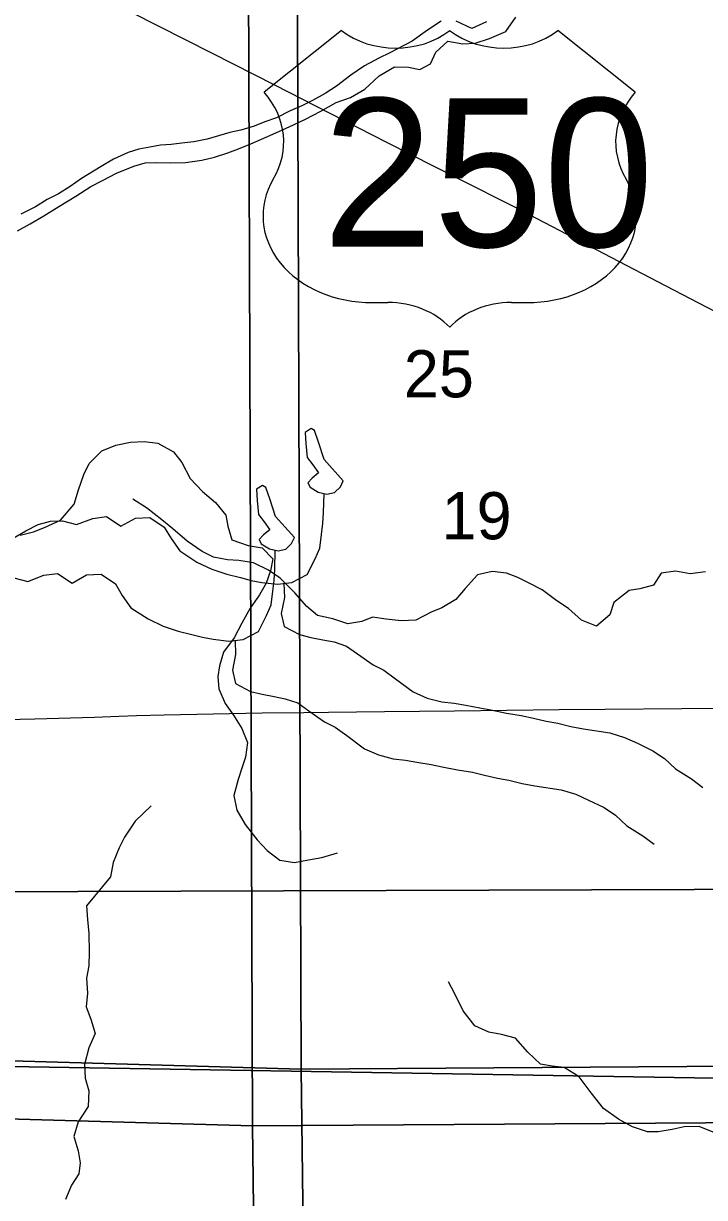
# Model space of a CAD drawing. Extents: x -21.1 to 50.3, y -4.9 to 22.1.
# Drawn here: x 4.587 to 5.193, y 17.871 to 18.914 of the extents above; entities that cross this region are included whole.
import ezdxf

# ---------------------------------------------------------------- set-up
doc = ezdxf.new("R2010")
doc.units = 0
for name, color, linetype in [('GM_X_County_Road', 7, 'Continuous'), ('GM_X_Minor_Lake', 7, 'Continuous'), ('GM_X_Minor_River', 7, 'Continuous'), ('GM_X_Section', 7, 'Continuous'), ('GM_X_Section_Text', 7, 'Continuous'), ('GM_X_US_Location', 7, 'Continuous'), ('GM_X_US_Route', 7, 'Continuous'), ('GM_X_US_Shield', 7, 'Continuous')]:
    doc.layers.add(name, color=color, linetype=linetype)

msp = doc.modelspace()

# ---------------------------------------------------------------- linework, layer by layer
at = {"layer": 'GM_X_County_Road'}
msp.add_lwpolyline([(4.5449, 18.2953), (4.5977, 18.2965), (4.6505, 18.298), (4.6722, 18.2988), (4.6878, 18.2994), (4.7126, 18.3002), (4.756, 18.301), (4.7995, 18.3019), (4.8367, 18.3021), (4.8585, 18.3024), (4.9082, 18.303), (4.9703, 18.3037), (5.0635, 18.3049), (5.1039, 18.305), (5.1723, 18.3058), (5.2158, 18.3061)], dxfattribs=at)
at = {"layer": 'GM_X_Minor_Lake'}
for points in [[(4.8547, 18.5268), (4.8496, 18.5423), (4.8461, 18.5525), (4.843, 18.5544), (4.8378, 18.5509), (4.8383, 18.5411), (4.8395, 18.5286), (4.8445, 18.5222), (4.8495, 18.515), (4.8439, 18.5104), (4.8402, 18.5062), (4.8421, 18.5024), (4.8494, 18.4979), (4.857, 18.4961), (4.8638, 18.4977), (4.869, 18.5027), (4.8716, 18.508)], [(4.8716, 18.508), (4.8547, 18.5268)], [(4.8114, 18.4763), (4.8063, 18.4918), (4.8028, 18.502), (4.7997, 18.5039), (4.7945, 18.5004), (4.795, 18.4905), (4.7962, 18.478), (4.8012, 18.4716), (4.8063, 18.4645), (4.8006, 18.4599), (4.7969, 18.4557), (4.7988, 18.4519), (4.8061, 18.4474), (4.8137, 18.4456), (4.8205, 18.4472), (4.8257, 18.4522), (4.8283, 18.4575)], [(4.8283, 18.4575), (4.8114, 18.4763)]]:
    msp.add_lwpolyline(points, dxfattribs=at)
at = {"layer": 'GM_X_Minor_River'}
for points in [[(4.5823, 18.7299), (4.5934, 18.7363), (4.6056, 18.7434), (4.619, 18.7516), (4.6339, 18.7609), (4.6473, 18.7695), (4.6576, 18.7747), (4.6701, 18.7811), (4.6854, 18.7874), (4.6957, 18.7903), (4.7055, 18.7906), (4.7181, 18.7905), (4.7314, 18.7907), (4.7458, 18.7928), (4.7572, 18.7954), (4.769, 18.7994), (4.7786, 18.8028), (4.7896, 18.8072), (4.8037, 18.8135), (4.8175, 18.8198), (4.8274, 18.8243), (4.838, 18.8291), (4.8518, 18.8362), (4.8652, 18.844), (4.8781, 18.8485), (4.8907, 18.8559), (4.9034, 18.8676), (4.9171, 18.8758), (4.9296, 18.8753), (4.9395, 18.8733), (4.949, 18.8785), (4.9537, 18.8887), (4.9644, 18.8985), (4.9777, 18.8961), (4.9887, 18.8967), (5.0016, 18.9008), (5.0161, 18.9071), (5.025, 18.9199)], [(4.9585, 18.9164), (4.9463, 18.9082), (4.9329, 18.8984), (4.9131, 18.888), (4.9031, 18.8835), (4.8905, 18.8765), (4.8783, 18.8682), (4.8657, 18.8585), (4.8554, 18.8521), (4.8443, 18.8458), (4.8348, 18.8409), (4.8245, 18.8365), (4.8122, 18.8305), (4.802, 18.8268), (4.7924, 18.8231), (4.7806, 18.8195), (4.7707, 18.8173), (4.7608, 18.8143), (4.7506, 18.8114), (4.7388, 18.8092), (4.7281, 18.8078), (4.7186, 18.8068), (4.7091, 18.8061), (4.6996, 18.8043), (4.6901, 18.8025), (4.6806, 18.7996), (4.6676, 18.7936), (4.6565, 18.7873), (4.639, 18.7764), (4.629, 18.7693), (4.6187, 18.763), (4.6084, 18.7578), (4.5981, 18.7514)], [(4.9988, 18.9156), (4.9858, 18.9097), (4.9718, 18.9163)], [(4.5981, 18.7514), (4.5851, 18.7447)], [(4.5845, 18.4598), (4.5963, 18.4627), (4.6062, 18.4664), (4.6203, 18.4731), (4.6326, 18.4871), (4.6365, 18.4999), (4.6412, 18.5136), (4.6459, 18.5234), (4.657, 18.5347), (4.6696, 18.5395), (4.6825, 18.5424), (4.6946, 18.543), (4.7068, 18.5414), (4.7207, 18.5336), (4.7282, 18.5241), (4.7357, 18.5099), (4.7466, 18.4984), (4.7582, 18.4888), (4.7672, 18.4773), (4.769, 18.4678), (4.7727, 18.4556), (4.7871, 18.4505), (4.7996, 18.4485), (4.809, 18.4385), (4.807, 18.4279), (4.8031, 18.417), (4.7973, 18.4068), (4.7888, 18.3947), (4.7814, 18.3815), (4.7748, 18.3686), (4.7652, 18.3558), (4.7617, 18.3437), (4.7601, 18.3342), (4.7611, 18.3232), (4.7667, 18.3102), (4.7741, 18.2999), (4.7816, 18.288), (4.7864, 18.2754), (4.7848, 18.2625), (4.7816, 18.2527), (4.7781, 18.2425), (4.7745, 18.2285), (4.7771, 18.2155)], [(4.5686, 18.4513), (4.5896, 18.4636), (4.6005, 18.4691), (4.6115, 18.4722), (4.6221, 18.4723), (4.6346, 18.4691), (4.649, 18.4745), (4.6611, 18.4762), (4.6741, 18.4676), (4.6869, 18.4749), (4.6998, 18.4754), (4.7124, 18.4669), (4.7186, 18.4567), (4.7263, 18.4458), (4.7416, 18.4357), (4.7549, 18.4294), (4.7683, 18.425), (4.7804, 18.4221), (4.7899, 18.4195), (4.7994, 18.4177), (4.8131, 18.416), (4.826, 18.4176), (4.8396, 18.4246), (4.8466, 18.4387), (4.8507, 18.4482), (4.8524, 18.4604), (4.8535, 18.4699), (4.8541, 18.4798), (4.8545, 18.4967)], [(5.1934, 18.4271), (5.1797, 18.4252), (5.1668, 18.4278), (5.154, 18.426), (5.1471, 18.4153), (5.135, 18.4119), (5.1255, 18.4104), (5.1119, 18.3998), (5.1084, 18.3888), (5.0967, 18.3789), (5.0834, 18.3842), (5.0717, 18.3945), (5.0614, 18.4013), (5.0482, 18.4112), (5.0361, 18.4172), (5.0266, 18.4221), (5.0167, 18.4259), (5.0038, 18.4275), (4.9909, 18.4244), (4.9799, 18.4123), (4.9716, 18.4024), (4.9591, 18.3952), (4.9496, 18.3914), (4.936, 18.3842), (4.9231, 18.3835), (4.9098, 18.385), (4.8977, 18.3869), (4.8882, 18.3831), (4.8757, 18.3808), (4.8624, 18.3853), (4.8488, 18.3884), (4.8393, 18.3963), (4.8287, 18.4085), (4.8154, 18.4214), (4.8052, 18.4286), (4.7919, 18.435), (4.7787, 18.4373), (4.7688, 18.4377), (4.7563, 18.44), (4.7461, 18.4453), (4.7328, 18.4544), (4.7203, 18.4654), (4.7104, 18.4733), (4.6968, 18.4839), (4.6847, 18.4915)], [(4.5788, 18.4218), (4.5914, 18.4185), (4.6057, 18.424), (4.6178, 18.4257), (4.6308, 18.4171), (4.6436, 18.4244), (4.6565, 18.4249), (4.6691, 18.4163), (4.6753, 18.4062), (4.683, 18.3952), (4.6983, 18.3852), (4.7116, 18.3789), (4.725, 18.3744), (4.7371, 18.3715), (4.7466, 18.369), (4.7561, 18.3672), (4.7698, 18.3654), (4.7827, 18.3671), (4.7963, 18.3741), (4.8033, 18.3882), (4.8074, 18.3977), (4.8091, 18.4099), (4.8102, 18.4194), (4.8108, 18.4292), (4.8112, 18.4462)], [(4.8189, 18.4167), (4.8193, 18.4043), (4.8164, 18.3902), (4.8192, 18.3785), (4.8326, 18.3714), (4.8428, 18.3688), (4.8535, 18.3667), (4.8634, 18.3649), (4.8744, 18.3612), (4.8843, 18.3541), (4.8981, 18.3444), (4.9076, 18.3396), (4.918, 18.3321), (4.9336, 18.3205), (4.9462, 18.3149), (4.9591, 18.3117), (4.9702, 18.3103), (4.9804, 18.3085), (4.993, 18.3063), (5.0028, 18.3045), (5.0165, 18.3016), (5.0298, 18.2995), (5.0405, 18.297), (5.0519, 18.2944), (5.0621, 18.2926), (5.0739, 18.2897), (5.0849, 18.2876), (5.1085, 18.284), (5.1214, 18.28), (5.1329, 18.2748), (5.1466, 18.2681), (5.1569, 18.2614), (5.1669, 18.252), (5.181, 18.2431), (5.191, 18.2356)], [(4.7756, 18.3662), (4.776, 18.3537), (4.7731, 18.3397), (4.7759, 18.3279), (4.7893, 18.3209), (4.7995, 18.3183), (4.8102, 18.3162), (4.8201, 18.3144), (4.8311, 18.3107), (4.841, 18.3036), (4.8548, 18.2939), (4.8643, 18.289), (4.8747, 18.2816), (4.8904, 18.27), (4.9029, 18.2644), (4.9159, 18.2611), (4.9269, 18.2597), (4.9371, 18.258), (4.9497, 18.2558), (4.9596, 18.254), (4.9732, 18.2511), (4.9865, 18.249), (4.9972, 18.2465), (5.0086, 18.2439), (5.0188, 18.2421), (5.0306, 18.2392), (5.0417, 18.2371), (5.0652, 18.2335), (5.0781, 18.2295), (5.0896, 18.2243), (5.1033, 18.2176), (5.1136, 18.2109), (5.1236, 18.2015), (5.1377, 18.1926), (5.1477, 18.1851)], [(4.7008, 18.2192), (4.6868, 18.2056), (4.6773, 18.1915), (4.6724, 18.182), (4.6671, 18.1688), (4.6648, 18.1562), (4.6435, 18.1305), (4.6443, 18.1183), (4.6454, 18.1058), (4.6458, 18.0891), (4.6454, 18.077), (4.6435, 18.066), (4.6443, 18.0527), (4.6431, 18.0406), (4.6473, 18.0296), (4.6511, 18.0171), (4.6454, 18.0042), (4.6416, 17.9894), (4.6423, 17.9772), (4.6454, 17.9662), (4.645, 17.9522), (4.6362, 17.9385), (4.6321, 17.9256), (4.6362, 17.9128), (4.6377, 17.9021), (4.6366, 17.8923), (4.6301, 17.8824), (4.6248, 17.8695)], [(4.7771, 18.2155), (4.7845, 18.2025), (4.795, 18.1891), (4.804, 18.1795), (4.8153, 18.1711), (4.8282, 18.169), (4.8408, 18.1712), (4.8526, 18.1733), (4.8666, 18.1774)], [(5.2018, 17.9287), (5.1878, 17.9344), (5.1745, 17.934), (5.1639, 17.9318), (5.1514, 17.9295), (5.1419, 17.9295), (5.1287, 17.934), (5.1162, 17.9409), (5.1029, 17.9503), (5.0919, 17.9644), (5.0813, 17.9784), (5.068, 17.9868), (5.0571, 17.9879), (5.0468, 17.9898), (5.0355, 18.0004), (5.0245, 18.0129), (5.0123, 18.016), (5.001, 18.0182), (4.9885, 18.0239), (4.9782, 18.0372), (4.9703, 18.0527), (4.965, 18.063)]]:
    msp.add_lwpolyline(points, dxfattribs=at)
at = {"layer": 'GM_X_Section'}
for points in [[(4.4602, 19.1433), (5.4617, 19.1492), (5.4574, 18.1459), (4.4529, 18.1426)], [(3.8354, 19.0047), (4.8307, 19.0046), (4.8343, 17.9854), (3.8045, 18.0148), (3.8017, 19.0044)], [(4.8307, 19.0046), (4.855, 19.0048), (5.8249, 19.0071), (5.8189, 17.992), (4.8343, 17.9854)], [(5.4711, 18.9972), (5.4882, 17.9725), (4.5025, 17.9889), (4.506, 18.9401), (4.5067, 19.0018)], [(3.7921, 18.9542), (4.7875, 18.9541), (4.791, 17.9349), (3.7612, 17.9643), (3.7584, 18.9539)], [(4.7875, 18.9541), (4.8117, 18.9543), (5.7817, 18.9566), (5.7756, 17.9415), (4.791, 17.9349)], [(4.4529, 18.1426), (5.4574, 18.1459), (5.4527, 17.1308), (4.4456, 17.1337)], [(3.8045, 18.0148), (4.8343, 17.9854), (4.8468, 16.9686), (4.4335, 16.9849), (3.8217, 16.9904)], [(5.8189, 17.992), (5.8315, 16.9794), (4.8468, 16.9686), (4.8343, 17.9854)], [(4.5025, 17.9889), (5.4882, 17.9725), (5.5202, 16.9439), (4.4943, 16.9302), (4.5029, 17.9298)], [(3.7612, 17.9643), (4.791, 17.9349), (4.8035, 16.9181), (4.3903, 16.9344), (3.7784, 16.9399)], [(5.7756, 17.9415), (5.7882, 16.9289), (4.8035, 16.9181), (4.791, 17.9349)]]:
    msp.add_lwpolyline(points, close=True, dxfattribs=at)
at = {"layer": 'GM_X_US_Route'}
msp.add_lwpolyline([(4.6831, 18.9243), (4.755, 18.8877), (4.8105, 18.8596), (4.9101, 18.8088), (4.9738, 18.7765), (5.0236, 18.7512), (5.1229, 18.6996), (5.1724, 18.6737), (5.2247, 18.6465), (5.3566, 18.5775), (5.3924, 18.5589), (5.4282, 18.5403), (5.4668, 18.5202), (5.4811, 18.513), (5.5165, 18.495), (5.5473, 18.4804), (5.5869, 18.4626), (5.6665, 18.4275), (5.7091, 18.4085), (5.7545, 18.3884), (5.7886, 18.3734), (5.7979, 18.3696), (5.7989, 18.3692), (5.8007, 18.3684)], dxfattribs=at)
at = {"layer": 'GM_X_US_Shield'}
for p, q in [((4.87, 18.908), (4.8014, 18.8531)), ((5.131, 18.8531), (5.0623, 18.908)), ((4.8975, 18.6663), (4.9112, 18.6663)), ((5.0211, 18.6663), (5.0348, 18.6663))]:
    msp.add_line(p, q, dxfattribs=at)
for centre, major_axis, start_param, end_param in [((4.9181, 18.9473), (-0.0687, 0), 0.795399, 2.346194), ((5.0142, 18.9473), (-0.0687, 0), 0.795399, 2.346194), ((4.7226, 18.809), (0.0961, 0), 5.838949, 6.894067), ((5.2097, 18.809), (-0.0961, 0), 5.672304, 6.727422), ((4.8964, 18.7432), (0.0961, 0), 2.702327, 4.723529), ((5.0359, 18.7432), (-0.0961, 0), 1.559657, 3.580859), ((4.9112, 18.6114), (-0.0687, 0), 3.785094, 4.712389), ((5.0211, 18.6114), (-0.0687, 0), 4.712389, 5.639684)]:
    msp.add_ellipse(centre, major_axis=major_axis, ratio=0.8, start_param=start_param, end_param=end_param, dxfattribs=at)

# ---------------------------------------------------------------- texts
at = {"layer": 'GM_X_Section_Text'}
for s, p in [('25', (4.9254, 18.5821)), ('19', (4.9589, 18.456))]:
    msp.add_text(s, height=0.04186, rotation=0, dxfattribs=at).set_placement(p)
at = {"layer": 'GM_X_US_Location'}
for s in ['0', '/']:
    msp.add_text(s, height=0.000189, dxfattribs=at).set_placement((4.9663, 18.7816))
msp.add_text('250', height=0.000189, rotation=0, dxfattribs=at).set_placement((4.908, 18.7424))
at = {"layer": 'GM_X_US_Shield'}
msp.add_text('250', height=0.13184, dxfattribs=at).set_placement((4.8534, 18.7158))

doc.saveas('drawing.dxf')
